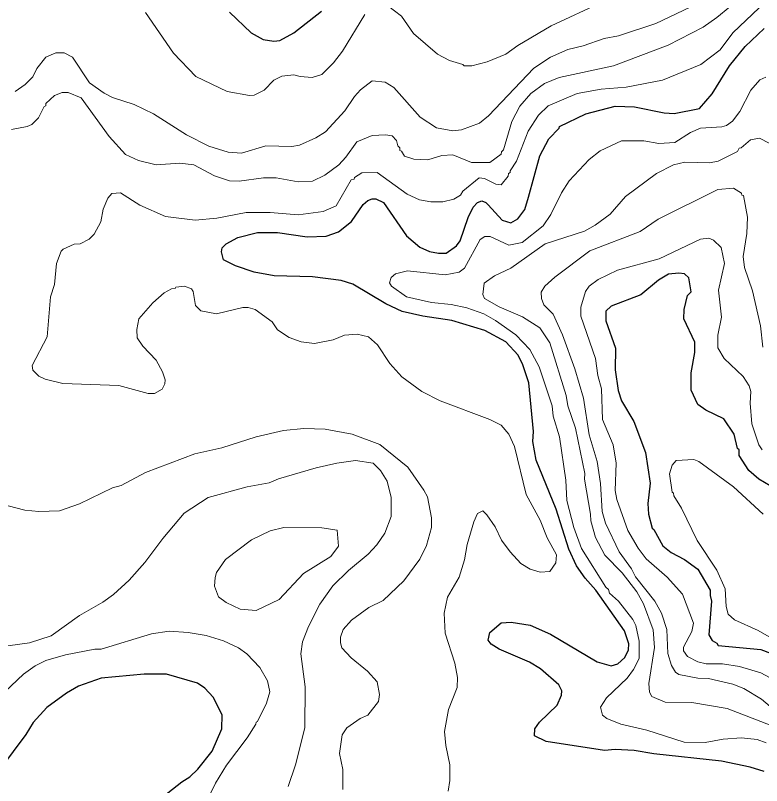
# Model space of a CAD drawing. Extents: x 598.3 to 623.2, y 6902.2 to 6930.1.
# Drawn here: x 613.305 to 614.707, y 6919.343 to 6920.79 of the extents above; entities that cross this region are included whole.
import ezdxf

# ---------------------------------------------------------------- set-up
doc = ezdxf.new("R2010")
doc.units = 0
doc.header["$LTSCALE"] = 0.032
doc.layers.add('1', color=7, linetype='Continuous', lineweight=25)
doc.layers.add('2', color=7, linetype='Continuous', lineweight=13)

msp = doc.modelspace()

# ---------------------------------------------------------------- linework, layer by layer
at = {"layer": '1'}
for points in [[(613.7068, 6920.796), (613.7476, 6920.7573), (613.7699, 6920.7447), (613.7903, 6920.7416), (613.8015, 6920.7427), (613.828, 6920.7573), (613.88, 6920.7983)], [(614.258, 6920.1337), (614.2492, 6920.1516), (614.2259, 6920.1767), (614.1867, 6920.1982), (614.125, 6920.2171), (614.0704, 6920.2251), (614.0313, 6920.234), (614.0007, 6920.2482), (613.9386, 6920.2854), (613.9166, 6920.2923), (613.8628, 6920.2988), (613.7909, 6920.3011), (613.7531, 6920.3077), (613.7181, 6920.3197), (613.6958, 6920.3307), (613.6919, 6920.3462), (613.6934, 6920.3535), (613.7008, 6920.361), (613.7223, 6920.373), (613.7596, 6920.3821), (613.7974, 6920.3821), (613.8531, 6920.3741), (613.8886, 6920.3754), (613.9115, 6920.3836), (613.9362, 6920.403), (613.9579, 6920.4347), (613.9667, 6920.4424), (613.975, 6920.4458), (613.9816, 6920.4452), (613.9961, 6920.4388), (614.0394, 6920.3763), (614.0645, 6920.3549), (614.0828, 6920.3468), (614.0995, 6920.3433), (614.1141, 6920.3436), (614.1332, 6920.3574), (614.1403, 6920.3668), (614.1557, 6920.4107), (614.1651, 6920.4301), (614.1731, 6920.4386), (614.1808, 6920.4418), (614.1886, 6920.4386), (614.1927, 6920.4341), (614.2191, 6920.4052), (614.2353, 6920.4001), (614.2487, 6920.4079), (614.2617, 6920.4254), (614.269, 6920.4486), (614.29, 6920.5265), (614.3067, 6920.558), (614.3264, 6920.5781), (614.3271, 6920.5816), (614.3767, 6920.6055), (614.4314, 6920.6193), (614.4677, 6920.6186), (614.5237, 6920.6072), (614.5427, 6920.6056), (614.5899, 6920.615), (614.6138, 6920.6428), (614.6466, 6920.6956), (614.6759, 6920.7316), (614.7116, 6920.7656)], [(614.7552, 6919.8877), (614.7016, 6919.9189), (614.6828, 6919.9352), (614.6649, 6919.963), (614.6648, 6919.9738), (614.6615, 6919.9766), (614.6551, 6920.0033), (614.6359, 6920.0322), (614.602, 6920.0485), (614.5868, 6920.059), (614.5743, 6920.0859), (614.5743, 6920.1185), (614.5814, 6920.1568), (614.5815, 6920.1762), (614.5605, 6920.2198), (614.5612, 6920.2377), (614.5678, 6920.2639), (614.5742, 6920.2707), (614.5702, 6920.2971), (614.5622, 6920.3044), (614.5512, 6920.306), (614.5319, 6920.3042), (614.513, 6920.2924), (614.48, 6920.2654), (614.4243, 6920.244), (614.414, 6920.2345), (614.414, 6920.2162), (614.4325, 6920.1652), (614.4318, 6920.1244), (614.4376, 6920.0851), (614.4434, 6920.0658), (614.4668, 6920.0269), (614.4885, 6919.969), (614.4973, 6919.9113), (614.4933, 6919.8728), (614.494, 6919.853), (614.5011, 6919.8268), (614.5046, 6919.8242), (614.5211, 6919.7935), (614.5367, 6919.7808), (614.5619, 6919.7681), (614.5873, 6919.7497), (614.6104, 6919.7103), (614.6099, 6919.7005), (614.6129, 6919.6895), (614.6075, 6919.6263), (614.614, 6919.6157), (614.6226, 6919.6107), (614.6252, 6919.6065), (614.7051, 6919.5989), (614.742, 6919.585)], [(614.7119, 6919.3694), (614.6856, 6919.3776), (614.6312, 6919.389), (614.5046, 6919.4026), (614.4676, 6919.4091), (614.4314, 6919.4107), (614.4116, 6919.4092), (614.302, 6919.4262), (614.2798, 6919.4365), (614.2805, 6919.4499), (614.2892, 6919.462), (614.3224, 6919.4942), (614.3305, 6919.5127), (614.3312, 6919.5211), (614.3257, 6919.5321), (614.2914, 6919.5623), (614.2709, 6919.5749), (614.2135, 6919.5992), (614.1988, 6919.6089), (614.193, 6919.6166), (614.196, 6919.6308), (614.2173, 6919.6487), (614.2361, 6919.6503), (614.2718, 6919.6442), (614.31, 6919.6278), (614.398, 6919.5757), (614.4244, 6919.5678), (614.4366, 6919.5719), (614.4501, 6919.5838), (614.4567, 6919.5983), (614.4576, 6919.6095), (614.4495, 6919.6341), (614.3955, 6919.71), (614.375, 6919.7326), (614.3593, 6919.7561), (614.3444, 6919.7874), (614.3207, 6919.8627), (614.2829, 6919.9544), (614.2772, 6919.9896), (614.2779, 6920.0084), (614.2696, 6920.0995), (614.258, 6920.1337)], [(613.518, 6919.2718), (613.6173, 6919.35), (613.6326, 6919.3594), (613.6475, 6919.3737), (613.6742, 6919.4078), (613.6926, 6919.4496), (613.6933, 6919.4758), (613.6759, 6919.5092), (613.6605, 6919.5262), (613.6465, 6919.5354), (613.5885, 6919.5523), (613.5468, 6919.5524), (613.4655, 6919.5452), (613.4231, 6919.5297), (613.4008, 6919.5168), (613.3635, 6919.4895), (613.3378, 6919.4615), (613.3239, 6919.4393), (613.2764, 6919.3749)]]:
    msp.add_lwpolyline(points, dxfattribs=at)
at = {"layer": '2'}
for points in [[(614.4082, 6920.8156), (614.3112, 6920.7703), (614.2486, 6920.7333), (614.2259, 6920.7171), (614.1911, 6920.7031), (614.162, 6920.6954), (614.1479, 6920.6954), (614.1454, 6920.698), (614.1203, 6920.7054), (614.0977, 6920.7176), (614.0528, 6920.7562), (614.03, 6920.7887), (614.0036, 6920.8087)], [(613.3039, 6920.6472), (613.3227, 6920.6605), (613.3373, 6920.6745), (613.3449, 6920.6905), (613.3617, 6920.7117), (613.3805, 6920.7195), (613.3961, 6920.7196), (613.4117, 6920.7115), (613.4438, 6920.6634), (613.4712, 6920.6438), (613.4871, 6920.6358), (613.5275, 6920.6229), (613.5643, 6920.6054), (613.6262, 6920.566), (613.6681, 6920.5446), (613.7042, 6920.5332), (613.7295, 6920.5311), (613.775, 6920.5449), (613.8239, 6920.5441), (613.8383, 6920.5462), (613.8692, 6920.5598), (613.8874, 6920.5712), (613.9239, 6920.611), (613.9415, 6920.638), (613.9529, 6920.6504), (613.9753, 6920.667), (613.9993, 6920.6647), (614.0156, 6920.6549), (614.0649, 6920.5992), (614.0961, 6920.5791), (614.1266, 6920.5732), (614.1426, 6920.5753), (614.1766, 6920.5878), (614.1939, 6920.6016), (614.2791, 6920.6909), (614.3103, 6920.7115), (614.343, 6920.7262), (614.3715, 6920.7331), (614.4113, 6920.7465), (614.4377, 6920.7519), (614.5084, 6920.7752), (614.5729, 6920.8055)], [(614.647, 6920.8062), (614.6229, 6920.786), (614.5969, 6920.7682), (614.5315, 6920.734), (614.4285, 6920.6953), (614.3267, 6920.6732), (614.2988, 6920.662), (614.2731, 6920.6435), (614.2522, 6920.6195), (614.2374, 6920.5907), (614.2221, 6920.5376), (614.2181, 6920.534), (614.2174, 6920.5297), (614.1961, 6920.5138), (614.1618, 6920.514), (614.1268, 6920.5279), (614.1057, 6920.5269), (614.0798, 6920.5189), (614.0534, 6920.52), (614.0359, 6920.5256), (614.0302, 6920.5348), (614.027, 6920.5362), (614.0269, 6920.5413), (614.023, 6920.5451), (614.0205, 6920.5553), (614.0125, 6920.564), (613.9998, 6920.5658), (613.9748, 6920.5643), (613.946, 6920.5528), (613.9254, 6920.5235), (613.9123, 6920.5096), (613.886, 6920.4902), (613.8629, 6920.4788), (613.8362, 6920.4776), (613.7943, 6920.485), (613.7706, 6920.4849)], [(614.2681, 6920.5729), (614.2878, 6920.6025), (614.3059, 6920.6204), (614.3605, 6920.6435), (614.4052, 6920.6516), (614.4522, 6920.6551), (614.5204, 6920.6686), (614.5929, 6920.6976), (614.6287, 6920.7257), (614.6527, 6920.7577), (614.7021, 6920.8046)], [(613.9613, 6920.7918), (613.9195, 6920.7227), (613.9023, 6920.701), (613.8805, 6920.6793), (613.8621, 6920.6736), (613.8395, 6920.6751), (613.8278, 6920.6784), (613.8052, 6920.6759), (613.7899, 6920.6685), (613.7723, 6920.6497), (613.7534, 6920.6404), (613.7447, 6920.6396), (613.7026, 6920.6473), (613.6434, 6920.6752), (613.6014, 6920.7194), (613.5493, 6920.7957)], [(614.7148, 6920.6742), (614.7036, 6920.6693), (614.6869, 6920.6495), (614.6661, 6920.6099), (614.6523, 6920.5914), (614.6409, 6920.583), (614.6324, 6920.5805), (614.592, 6920.578), (614.5735, 6920.5704), (614.5435, 6920.5514), (614.5138, 6920.5497), (614.4855, 6920.5545), (614.4437, 6920.5546), (614.4037, 6920.5355), (614.3828, 6920.5194), (614.3452, 6920.4794), (614.3305, 6920.4566), (614.311, 6920.4159), (614.2965, 6920.395), (614.2572, 6920.3637), (614.2318, 6920.3587), (614.197, 6920.3748), (614.1868, 6920.3748), (614.1779, 6920.3693), (614.1486, 6920.3154), (614.1383, 6920.3078), (614.1119, 6920.3028), (614.0417, 6920.31), (614.0187, 6920.3045), (614.0107, 6920.2975), (614.0076, 6920.2876), (614.0112, 6920.2815), (614.0393, 6920.2616), (614.0868, 6920.2506), (614.1236, 6920.247), (614.1531, 6920.2405), (614.1846, 6920.2296), (614.2067, 6920.2169), (614.2447, 6920.1901), (614.2716, 6920.1625), (614.289, 6920.1301), (614.3135, 6920.0567), (614.3152, 6920.0371), (614.3273, 6919.9984), (614.3387, 6919.917), (614.3411, 6919.8786), (614.3537, 6919.8278), (614.3683, 6919.7885), (614.4142, 6919.7158), (614.4194, 6919.7118), (614.4212, 6919.7048), (614.4378, 6919.6896), (614.4648, 6919.6554), (614.4706, 6919.6436), (614.477, 6919.6147), (614.477, 6919.5818), (614.4664, 6919.5611), (614.4543, 6919.5449), (614.4152, 6919.5082), (614.4044, 6919.4903), (614.4077, 6919.4752), (614.416, 6919.4691), (614.4423, 6919.4582), (614.4914, 6919.4472), (614.5611, 6919.4249), (614.6007, 6919.424), (614.6347, 6919.4302), (614.6693, 6919.4326), (614.6987, 6919.4294), (614.7153, 6919.4235)], [(613.7706, 6920.4849), (613.7251, 6920.4787), (613.7071, 6920.4792), (613.679, 6920.4888), (613.64, 6920.5092), (613.6138, 6920.5124), (613.5689, 6920.5091), (613.5358, 6920.5176), (613.5116, 6920.5289), (613.4805, 6920.5624), (613.4282, 6920.6352), (613.4037, 6920.6452), (613.3927, 6920.6452), (613.3778, 6920.6395), (613.3618, 6920.6249), (613.3616, 6920.6204), (613.3583, 6920.619), (613.3478, 6920.5975), (613.3356, 6920.5854), (613.3264, 6920.5813), (613.2971, 6920.5757)], [(614.3201, 6919.7618), (614.3215, 6919.7766), (614.3041, 6919.8085), (614.2907, 6919.8417), (614.2641, 6919.8902), (614.2424, 6919.9804), (614.2317, 6920.0033), (614.2172, 6920.0202), (614.196, 6920.0312), (614.1025, 6920.0658), (614.0686, 6920.0836), (614.0307, 6920.1113), (614.0083, 6920.136), (613.985, 6920.1714), (613.9682, 6920.1864), (613.9466, 6920.191), (613.9228, 6920.1892), (613.9018, 6920.1804), (613.8667, 6920.1737), (613.8414, 6920.1767), (613.8193, 6920.1848), (613.7968, 6920.1995), (613.7872, 6920.2147), (613.7552, 6920.2374), (613.742, 6920.2412), (613.7321, 6920.2412), (613.6822, 6920.2292), (613.6532, 6920.2348), (613.6433, 6920.2448), (613.6384, 6920.2711), (613.6353, 6920.2767), (613.6225, 6920.2816), (613.6063, 6920.2793), (613.605, 6920.2769), (613.5978, 6920.2767), (613.5843, 6920.2692), (613.5627, 6920.2504), (613.5367, 6920.2198), (613.5326, 6920.2002), (613.5333, 6920.1841), (613.5442, 6920.1687), (613.569, 6920.1423), (613.5807, 6920.1204), (613.5857, 6920.1054), (613.5851, 6920.0978), (613.5801, 6920.0876), (613.5657, 6920.0795), (613.5542, 6920.0795), (613.499, 6920.0948), (613.3938, 6920.0988), (613.3606, 6920.1067), (613.3488, 6920.1125), (613.3373, 6920.1233), (613.3358, 6920.1321), (613.3641, 6920.1865), (613.3706, 6920.2613), (613.3779, 6920.2844), (613.3819, 6920.3238), (613.3907, 6920.3471), (613.3946, 6920.3509), (613.4149, 6920.3601), (613.4261, 6920.361), (613.4431, 6920.3698), (613.4528, 6920.3794), (613.465, 6920.4025), (613.4693, 6920.4261), (613.4781, 6920.4469), (613.4858, 6920.4555), (613.5021, 6920.4568), (613.5384, 6920.4338), (613.5869, 6920.412), (613.6423, 6920.4056), (613.6832, 6920.409), (613.7382, 6920.4201), (613.7831, 6920.4201), (613.8362, 6920.4154), (613.883, 6920.4215), (613.9073, 6920.4325), (613.9357, 6920.4815), (613.9411, 6920.4827), (613.9418, 6920.4853), (613.9558, 6920.4946), (613.9843, 6920.4949), (614.0407, 6920.4541), (614.064, 6920.4437), (614.0852, 6920.4397), (614.108, 6920.4397), (614.1284, 6920.4449), (614.1409, 6920.4523), (614.1456, 6920.4601), (614.176, 6920.4848), (614.1861, 6920.484), (614.2077, 6920.473), (614.2172, 6920.4721), (614.2307, 6920.488), (614.2311, 6920.493), (614.2342, 6920.4949), (614.2343, 6920.4984), (614.2464, 6920.5165), (614.2681, 6920.5729)], [(614.7246, 6919.4561), (614.642, 6919.4877), (614.5756, 6919.499), (614.5254, 6919.4998), (614.5004, 6919.5105), (614.4962, 6919.5186), (614.4948, 6919.5348), (614.5054, 6919.6028), (614.5029, 6919.6357), (614.485, 6919.6846), (614.4721, 6919.7073), (614.445, 6919.7431), (614.4122, 6919.7761), (614.3944, 6919.8093), (614.3858, 6919.8403), (614.3856, 6919.853), (614.3743, 6919.9189), (614.3749, 6919.9294), (614.3572, 6920.0149), (614.3427, 6920.0565), (614.3395, 6920.0759), (614.3087, 6920.1747), (614.2899, 6920.2032), (614.2575, 6920.224), (614.2137, 6920.2425), (614.1864, 6920.2585), (614.1832, 6920.2656), (614.1855, 6920.2869), (614.2047, 6920.3006), (614.2358, 6920.3151), (614.3004, 6920.3609), (614.374, 6920.3848), (614.394, 6920.3963), (614.422, 6920.4169), (614.4511, 6920.4501), (614.5092, 6920.4929), (614.5416, 6920.5091), (614.5628, 6920.5145), (614.6092, 6920.5133), (614.6254, 6920.5165), (614.6614, 6920.5343), (614.6645, 6920.5405), (614.6686, 6920.5413), (614.686, 6920.5561), (614.7029, 6920.5593), (614.7213, 6920.5498)], [(614.7094, 6920.1668), (614.7046, 6920.207), (614.6898, 6920.2726), (614.6747, 6920.3167), (614.6722, 6920.3371), (614.6794, 6920.3803), (614.6803, 6920.4108), (614.6729, 6920.4515), (614.67, 6920.4525), (614.6691, 6920.4562), (614.654, 6920.4654), (614.6244, 6920.463), (614.5125, 6920.4071), (614.4785, 6920.3844), (614.3838, 6920.3476), (614.3182, 6920.2985), (614.2997, 6920.2815), (614.2927, 6920.2704), (614.2935, 6920.2585), (614.2979, 6920.2464), (614.3149, 6920.2285), (614.3325, 6920.1902), (614.3557, 6920.1261), (614.3722, 6920.0713), (614.3831, 6920.002), (614.3979, 6919.952), (614.4043, 6919.9108), (614.4074, 6919.8578), (614.4136, 6919.8359), (614.4393, 6919.782), (614.4623, 6919.7502), (614.4701, 6919.7356), (614.5059, 6919.6898), (614.519, 6919.6668), (614.5287, 6919.6363), (614.5306, 6919.591), (614.5374, 6919.5686), (614.5451, 6919.5564), (614.5511, 6919.5517), (614.5871, 6919.5452), (614.6071, 6919.5442), (614.653, 6919.5339), (614.6733, 6919.5255), (614.7068, 6919.5056), (614.7473, 6919.4712)], [(614.6079, 6920.3715), (614.5923, 6920.37), (614.5146, 6920.3328), (614.4361, 6920.3114), (614.3998, 6920.2941), (614.3831, 6920.2817), (614.3758, 6920.2717), (614.367, 6920.2418), (614.367, 6920.2252), (614.3945, 6920.1457), (614.3993, 6920.1136), (614.4058, 6920.0888), (614.4078, 6920.031), (614.4277, 6919.9836), (614.4334, 6919.9487), (614.4318, 6919.8975), (614.4345, 6919.8804), (614.4553, 6919.8222), (614.475, 6919.7891), (614.4902, 6919.7691), (614.5293, 6919.7349), (614.5584, 6919.7029), (614.5791, 6919.6483), (614.5757, 6919.6323), (614.5598, 6919.6034), (614.5598, 6919.5961), (614.5678, 6919.5857), (614.5871, 6919.5755), (614.6028, 6919.5719), (614.6331, 6919.5718), (614.6652, 6919.5669), (614.7056, 6919.5547), (614.7415, 6919.5355)], [(614.7082, 6919.9737), (614.7015, 6919.9833), (614.6888, 6920.0226), (614.6851, 6920.0619), (614.6868, 6920.0835), (614.6833, 6920.0942), (614.6725, 6920.1114), (614.6367, 6920.1456), (614.6245, 6920.1655), (614.6245, 6920.1894), (614.6315, 6920.2229), (614.6261, 6920.2742), (614.6372, 6920.3237), (614.631, 6920.354), (614.6164, 6920.3681), (614.6079, 6920.3715)], [(613.2587, 6919.8768), (613.3221, 6919.8608), (613.3486, 6919.8583), (613.3875, 6919.8592), (613.425, 6919.8722), (613.4868, 6919.9023), (613.503, 6919.9072), (613.5492, 6919.9311), (613.642, 6919.9661), (613.6924, 6919.9778), (613.7569, 6919.9985), (613.8081, 6920.0105), (613.8467, 6920.0138), (613.8864, 6920.0129), (613.9373, 6920.0034), (613.9891, 6919.9841), (614.042, 6919.9412), (614.0722, 6919.8983), (614.0787, 6919.8854), (614.0868, 6919.8462), (614.0868, 6919.8279), (614.0771, 6919.7944), (614.0644, 6919.7688), (614.0343, 6919.7279), (613.9956, 6919.6909), (613.9685, 6919.6777), (613.9359, 6919.654), (613.9202, 6919.6365), (613.9154, 6919.6218), (613.9153, 6919.6115), (613.9181, 6919.6022), (613.9353, 6919.5834), (613.9661, 6919.5582), (613.9847, 6919.5379), (613.9889, 6919.5144), (613.9871, 6919.5009), (613.967, 6919.4756)], [(613.8173, 6919.3411), (613.8312, 6919.3822), (613.8482, 6919.4515), (613.8489, 6919.5289), (613.8408, 6919.5904), (613.844, 6919.6129), (613.8552, 6919.642), (613.8769, 6919.6838), (613.9009, 6919.7185), (613.9306, 6919.7474), (613.9673, 6919.7776), (613.9835, 6919.7954), (613.9987, 6919.8171), (614.0107, 6919.8489), (614.0108, 6919.8841), (614.0031, 6919.9149), (613.9907, 6919.9351), (613.9768, 6919.9489), (613.9439, 6919.9538), (613.9088, 6919.949), (613.8699, 6919.9401), (613.7987, 6919.9193), (613.7812, 6919.9119), (613.7399, 6919.9044), (613.6668, 6919.8845), (613.6218, 6919.8547), (613.5819, 6919.8076), (613.5481, 6919.7623), (613.5183, 6919.7293), (613.4888, 6919.702), (613.4687, 6919.6877), (613.4253, 6919.6626), (613.3719, 6919.6247), (613.3311, 6919.6115), (613.2904, 6919.6059)], [(614.7098, 6919.8532), (614.654, 6919.9041), (614.5891, 6919.9521), (614.5792, 6919.9555), (614.5465, 6919.954), (614.5387, 6919.9451), (614.5338, 6919.9291), (614.5386, 6919.8943), (614.5416, 6919.8924), (614.542, 6919.8875), (614.5562, 6919.8643), (614.5859, 6919.8038), (614.6226, 6919.7478), (614.6381, 6919.713), (614.6405, 6919.6798), (614.6438, 6919.6652), (614.6562, 6919.6547), (614.7003, 6919.6343), (614.7343, 6919.6149)], [(614.1177, 6919.3328), (614.1209, 6919.3524), (614.1208, 6919.3822), (614.1132, 6919.4183), (614.1112, 6919.445), (614.1186, 6919.4862), (614.1346, 6919.5274), (614.1355, 6919.5462), (614.1306, 6919.5729), (614.112, 6919.6297), (614.1102, 6919.6672), (614.1168, 6919.6969), (614.1388, 6919.7348), (614.1485, 6919.7672), (614.1533, 6919.7963), (614.1659, 6919.8387), (614.1732, 6919.8545), (614.183, 6919.859), (614.1907, 6919.8517), (614.206, 6919.8294), (614.2182, 6919.8042), (614.2342, 6919.7825), (614.2547, 6919.7601), (614.272, 6919.7496), (614.2907, 6919.7443), (614.3087, 6919.7451), (614.3201, 6919.7618)], [(613.2723, 6919.5077), (613.3198, 6919.5526), (613.3419, 6919.5684), (613.3619, 6919.5783), (613.3986, 6919.5888), (613.4539, 6919.5993), (613.4655, 6919.5994), (613.5605, 6919.6284), (613.5936, 6919.6333), (613.6293, 6919.6309), (613.663, 6919.6252), (613.6957, 6919.6153), (613.7237, 6919.602), (613.7395, 6919.5905), (613.7641, 6919.5651), (613.7784, 6919.5401), (613.7825, 6919.5193), (613.7767, 6919.4979), (613.7597, 6919.4634), (613.7567, 6919.4623), (613.7566, 6919.4588), (613.74, 6919.4329), (613.7015, 6919.3816), (613.6805, 6919.3476), (613.6646, 6919.3142)], [(613.967, 6919.4756), (613.9523, 6919.4689), (613.9276, 6919.4519), (613.9186, 6919.4382), (613.9136, 6919.4035), (613.9201, 6919.3735), (613.9201, 6919.3358)]]:
    msp.add_lwpolyline(points, dxfattribs=at)
msp.add_lwpolyline([(613.8803, 6919.8276), (613.9094, 6919.8227), (613.912, 6919.7932), (613.8976, 6919.7736), (613.8462, 6919.7417), (613.8, 6919.6928), (613.7571, 6919.6723), (613.7268, 6919.6747), (613.7004, 6919.6873), (613.6862, 6919.6975), (613.679, 6919.7178), (613.6797, 6919.7343), (613.6826, 6919.7435), (613.6996, 6919.7681), (613.7483, 6919.8048), (613.7836, 6919.8217), (613.8087, 6919.8277)], close=True, dxfattribs=at)

doc.saveas('drawing.dxf')
